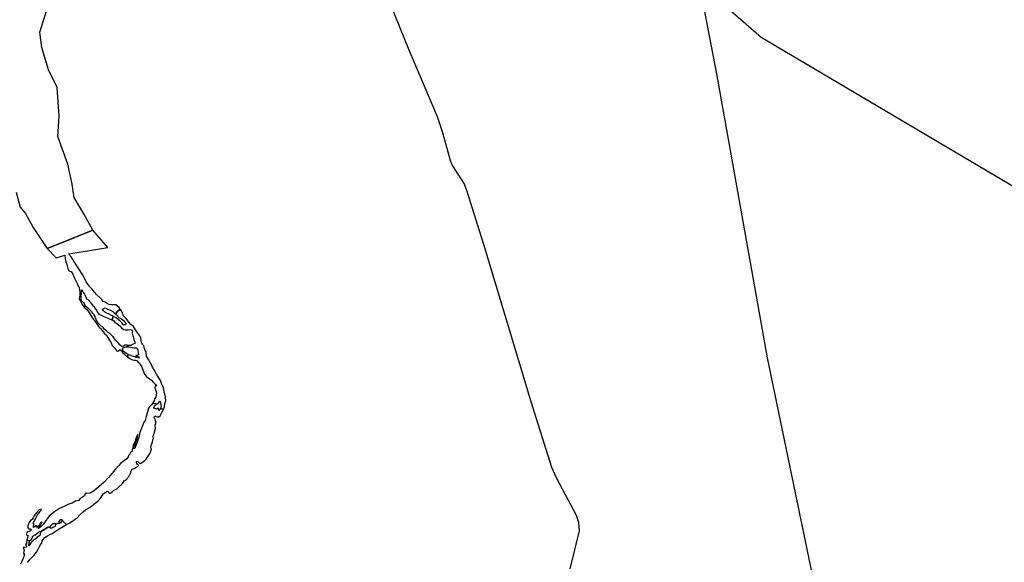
# Model space of a CAD drawing. Header units: millimetres. Extents: x 664923 to 767831, y 3118803 to 3207600.
# Tile 369 of 422: x 715606 to 726754, y 3189205 to 3195348. Entities that reach past the tile are written whole.
import ezdxf

# ---------------------------------------------------------------- set-up
doc = ezdxf.new("R2010")
doc.units = ezdxf.units.MM
for name, color, linetype in [('railways', 4, 'Continuous'), ('roads_2', 2, 'Continuous'), ('roads_3', 3, 'Continuous'), ('water', 7, 'Continuous')]:
    doc.layers.add(name, color=color, linetype=linetype)

msp = doc.modelspace()

# ---------------------------------------------------------------- linework, layer by layer
at = {"layer": 'railways'}
for points in [[(723499.05, 3194733.93), (722123.77, 3201859.08), (721603.4, 3204555.75), (721576.26, 3204699.46), (721514.82, 3205024.8)], [(724753.69, 3188227.38), (724071.82, 3191520.17), (723499.05, 3194733.93)]]:
    msp.add_lwpolyline(points, dxfattribs=at)
at = {"layer": 'roads_2'}
msp.add_lwpolyline([(721839.98, 3189131.15), (721943.37, 3189560.09), (721935.71, 3189654.19), (721909.78, 3189733.52), (721688.84, 3190155.06), (721629.88, 3190277), (721395.95, 3191022.05), (720870.64, 3192763.86), (720671, 3193404.25), (720638.04, 3193494.54), (720501.26, 3193705.92), (720483.78, 3193752.16), (720394.62, 3194077.54), (720335.73, 3194248.28), (720013.89, 3195003.87), (719585.74, 3196066.79)], dxfattribs=at)
at = {"layer": 'roads_3'}
msp.add_lwpolyline([(705335.55, 3200604.98), (709221.72, 3200612.57), (712766.47, 3200728.21), (718826.85, 3199651.31), (724002.56, 3195148.91), (729717.2, 3191767.38), (733526.18, 3188173.82), (739654.76, 3182888.45)], dxfattribs=at)
at = {"layer": 'water'}
for points in [[(715566.54, 3193395.38), (715609.99, 3193226.34), (715673.05, 3193152.6), (715759.9, 3192994.38), (715809.43, 3192915.39), (715916.85, 3192757.77), (716116.78, 3192837.94), (716434.22, 3192965.23), (716332.91, 3193150.64), (716222.61, 3193334.8), (716199.01, 3193484.91), (716150.33, 3193711.31), (716035.97, 3194023.99), (716051.9, 3194256.21), (716031.51, 3194579.73), (715930.24, 3194780.45), (715856.65, 3195034.48), (715833.34, 3195208.11), (715955.15, 3195597.04)], [(715694.4, 3189202.69), (715725.02, 3189239.18), (715765.18, 3189280.65), (715794.92, 3189321.13), (715816.76, 3189355.86), (715834.52, 3189392.92), (715855.57, 3189426.05), (715861.64, 3189445.33), (715872.52, 3189463.89), (715889.78, 3189485.78), (715919.14, 3189503.88), (715947.74, 3189518.79), (715971.61, 3189530.41), (716008.07, 3189555.04), (716050.87, 3189583.78), (716099.3, 3189611.84), (716136.64, 3189632.49), (716089.27, 3189676.32), (716076.71, 3189661.71), (716068.85, 3189652.78), (716057.74, 3189645.39), (716046.46, 3189647.57), (716006.61, 3189633.26), (716006.86, 3189619.69), (716003.89, 3189606.87), (715987.13, 3189601.76), (715968.04, 3189592.62), (715950.42, 3189590.69), (715951.74, 3189605.89), (715918.93, 3189599.21), (715841.19, 3189551.94), (715839.22, 3189528.74), (715834.76, 3189509.5), (715822.06, 3189502.08), (715803.83, 3189489.76), (715792.07, 3189474.37), (715778.6, 3189465.33), (715765.05, 3189460.29), (715746.93, 3189442.39), (715733.6, 3189425.38), (715717.94, 3189404.32), (715709.32, 3189392.99), (715708.22, 3189408.93), (715712.69, 3189427.39), (715721.94, 3189448.31), (715685.47, 3189455.33), (715685.47, 3189455.33), (715683.67, 3189422.56), (715672.82, 3189402.4), (715685.92, 3189388.26), (715678.09, 3189377.74), (715661.32, 3189373.44), (715650.84, 3189375.64), (715643.85, 3189363.53), (715652.02, 3189355.7), (715655.41, 3189345.39), (715651.71, 3189328.54), (715648.1, 3189306.92), (715659.65, 3189290.37), (715654.39, 3189271.11), (715628.18, 3189213.13), (715615.86, 3189184.96)]]:
    msp.add_lwpolyline(points, dxfattribs=at)
for points in [[(715916.85, 3192757.77), (716017.8, 3192652.34), (716115.84, 3192683.25), (716122.19, 3192644.25), (716128.47, 3192608.45), (716137.92, 3192575.11), (716149.94, 3192533.02), (716163.27, 3192506.93), (716173.01, 3192500.72), (716189.11, 3192497.83), (716208.15, 3192466.25), (716225.84, 3192421.09), (716246.57, 3192385.56), (716255.87, 3192360.19), (716269.22, 3192332.5), (716277.58, 3192314.29), (716281.32, 3192286.42), (716286.59, 3192261.79), (716285.5, 3192234.62), (716278.37, 3192186.59), (716292.49, 3192160.51), (716314.85, 3192123.41), (716338.74, 3192090.33), (716371.32, 3192063.8), (716387.9, 3192035.37), (716416.8, 3191992.02), (716441.57, 3191954.16), (716475.31, 3191909.29), (716498.41, 3191875.39), (716518.93, 3191851.03), (716539.38, 3191829.86), (716554.07, 3191816.56), (716564.05, 3191798.39), (716588.51, 3191777.29), (716603.44, 3191751.23), (716625.83, 3191712.53), (716641.51, 3191688.88), (716654.1, 3191659.58), (716676.22, 3191635.24), (716698.36, 3191610.11), (716702.58, 3191599.02), (716715.46, 3191596.86), (716731.3, 3191607.54), (716744.04, 3191612.56), (716769.54, 3191579.51), (716799.72, 3191552.94), (716825.83, 3191530.27), (716835.03, 3191553.6), (716817.16, 3191565.24), (716791.12, 3191583.91), (716777.26, 3191595.62), (716772.14, 3191612.29), (716771.75, 3191633.04), (716786.1, 3191638.1), (716808.44, 3191644.9), (716831.71, 3191644.54), (716824.19, 3191661.16), (716813.63, 3191667.35), (716799.29, 3191662.29), (716781.81, 3191653.18), (716762.61, 3191649.63), (716743.09, 3191663.64), (716720.15, 3191688.75), (716691.48, 3191720.15), (716665.11, 3191757.17), (716638.12, 3191784.61), (716622.56, 3191801.08), (716606.43, 3191806.37), (716589.19, 3191826.8), (716563.97, 3191845.49), (716550.78, 3191864.4), (716540.12, 3191876.17), (716528.87, 3191877.56), (716521.47, 3191887), (716495.32, 3191912.06), (716481.29, 3191933.35), (716472.14, 3191950.74), (716463.71, 3191972.14), (716458.62, 3191986.41), (716448.58, 3192008.57), (716433.92, 3192020.26), (716420.72, 3192039.97), (716408.36, 3192057.31), (716389.61, 3192072.92), (716374.09, 3192087.8), (716356.16, 3192102.63), (716342.17, 3192120.73), (716335.45, 3192137.37), (716314.28, 3192153.74), (716303.37, 3192179.88), (716302.1, 3192204.6), (716303.42, 3192219.79), (716307.08, 3192239.02), (716306.7, 3192258.97), (716305.48, 3192281.29), (716310.9, 3192291.76), (716317.58, 3192277.53), (716330, 3192257.01), (716340.76, 3192239.65), (716354.95, 3192210.38), (716362.57, 3192188.96), (716378.76, 3192181.28), (716392.71, 3192164.78), (716413.29, 3192136.43), (716426.45, 3192119.11), (716433.08, 3192108.06), (716448.49, 3192099.57), (716457.66, 3192081.38), (716474.12, 3192058.53), (716481.7, 3192039.52), (716500.62, 3192015.14), (716528.13, 3192002.88), (716558.87, 3191989.08), (716596.87, 3191973.83), (716617.93, 3191963.05), (716651.85, 3191951.71), (716663.96, 3191990.25), (716638.06, 3192002.54), (716612.92, 3192016.44), (716590.26, 3192027.18), (716571.6, 3192038), (716555.26, 3192053.66), (716541.38, 3192066.18), (716553.21, 3192077.57), (716572.3, 3192086.71), (716594.15, 3192076.74), (716607.19, 3192065.81), (716632.19, 3192059.09), (716658.91, 3192046.02), (716674.45, 3192030.35), (716690.75, 3192017.09), (716714.27, 3192045.35), (716745.11, 3192070.79), (716730.34, 3192088.07), (716709.11, 3192107.63), (716693.6, 3192121.71), (716675.97, 3192120.58), (716647.13, 3192118.45), (716620.52, 3192125.13), (716594.67, 3192134.23), (716571.93, 3192148.97), (716549.3, 3192158.13), (716534.42, 3192181), (716514.77, 3192202.19), (716479.69, 3192233.46), (716452.68, 3192261.69), (716425.57, 3192295.5), (716399.38, 3192322.95), (716377.92, 3192355.28), (716357.4, 3192379.65), (716344.68, 3192416.13), (716317.34, 3192462.71), (716281.87, 3192514.73), (716252.14, 3192559.68), (716207.48, 3192631.47), (716190.02, 3192663.88), (716171.23, 3192681.89), (716162.9, 3192698.5), (716601.82, 3192767.63), (716434.22, 3192965.23), (716116.78, 3192837.94), (715916.85, 3192757.77)], [(716825.83, 3191530.27), (716841.29, 3191518.59), (716859.95, 3191507.76), (716881.84, 3191496.2), (716902.74, 3191494.19), (716919.57, 3191495.31), (716934.2, 3191485.2), (716948.09, 3191471.89), (716962.77, 3191459.4), (716970.27, 3191444.37), (716988.41, 3191418.37), (717000.27, 3191385.06), (717011.25, 3191355.73), (717017.28, 3191333.49), (717039.34, 3191312.34), (717063.81, 3191291.24), (717093.07, 3191271.83), (717117.62, 3191245.95), (717143.01, 3191218.49), (717156.19, 3191200.37), (717140.09, 3191203.27), (717137.29, 3191181.66), (717155.24, 3191122.92), (717146.41, 3191079.65), (717134.76, 3191059.46), (717129.63, 3191033.02), (717111.62, 3191009.54), (717128.97, 3191002.94), (717159.23, 3190995.26), (717171.9, 3191004.28), (717184.39, 3191022.87), (717195.52, 3191028.67), (717200.75, 3191006.42), (717206.24, 3190970.6), (717200.26, 3190947.33), (717232.58, 3190935.17), (717243.95, 3190970.51), (717250.58, 3191002.56), (717259.66, 3191031.47), (717256.42, 3191076.12), (717248.6, 3191107.91), (717243.27, 3191135.75), (717238.73, 3191163.6), (717231.79, 3191191.41), (717215.95, 3191223.05), (717194.97, 3191272.15), (717174.3, 3191304.49), (717156.04, 3191336.89), (717128.68, 3191384.27), (717109.64, 3191415.05), (717100.44, 3191434.83), (717078.05, 3191473.53), (717063.89, 3191501.2), (717042.35, 3191537.52), (717037.53, 3191580.54), (717018.31, 3191620.89), (717009.66, 3191655.06), (716997.34, 3191669.99), (716988.16, 3191688.98), (716979.81, 3191706.38), (716979.49, 3191723.14), (716975.85, 3191746.22), (716966.59, 3191769.2), (716941.09, 3191803.05), (716917.96, 3191838.54), (716893.23, 3191873.2), (716864.66, 3191899.01), (716840.91, 3191924.91), (716822.81, 3191949.32), (716803.9, 3191972.91), (716781.8, 3191996.45), (716768.44, 3192024.12), (716756.7, 3192051.05), (716745.11, 3192070.79), (716714.27, 3192045.35), (716690.75, 3192017.09), (716716.89, 3191992.04), (716725.98, 3191977.84), (716743.02, 3191967.78), (716760, 3191960.91), (716775.53, 3191945.24), (716795.99, 3191924.07), (716809.11, 3191909.15), (716802.98, 3191893.86), (716778.88, 3191895.01), (716766.51, 3191913.14), (716742.01, 3191935.83), (716717.55, 3191956.93), (716689.93, 3191974.77), (716663.96, 3191990.25), (716651.85, 3191951.71), (716671.37, 3191937.7), (716681.28, 3191922.72), (716710.47, 3191906.5), (716739, 3191882.29), (716758.7, 3191858.71), (716779.9, 3191840.74), (716804.86, 3191836.42), (716832.14, 3191836.13), (716856.16, 3191838.98), (716870.67, 3191835.26), (716884.57, 3191821.95), (716877.64, 3191805.85), (716877.9, 3191792.29), (716892.13, 3191760.62), (716896.68, 3191731.97), (716907.74, 3191698.65), (716908.87, 3191681.11), (716888.95, 3191673.55), (716867.51, 3191661.17), (716843.46, 3191659.93), (716824.19, 3191661.16), (716831.71, 3191644.54), (716846.16, 3191644.81), (716902.54, 3191633.09), (716932.23, 3191632.85), (716942.35, 3191606.7), (716947.72, 3191577.26), (716949.76, 3191554.15), (716937.84, 3191547.54), (716921.79, 3191548.04), (716930.02, 3191537.01), (716945.29, 3191535.7), (716953.42, 3191530.27), (716956.87, 3191516.76), (716940.78, 3191519.65), (716919.86, 3191522.46), (716907.68, 3191530.21), (716890.76, 3191533.88), (716875.35, 3191542.38), (716858.39, 3191548.45), (716835.03, 3191553.6), (716825.83, 3191530.27)], [(717111.62, 3191009.54), (717097.58, 3190987.72), (717077.12, 3190966.58), (717064.59, 3190949.58), (717054.14, 3190907.88), (717039.1, 3190854.1), (717025.46, 3190811.53), (717008.34, 3190782.48), (716994.47, 3190751.88), (716978.48, 3190706.07), (716963.99, 3190665.08), (716956.64, 3190629.02), (716936.96, 3190566.38), (716921.66, 3190526.18), (716907.81, 3190493.99), (716897.39, 3190493.79), (716900.12, 3190519.39), (716911.77, 3190539.56), (716917.84, 3190558.84), (716931.76, 3190586.24), (716936.2, 3190607.09), (716939.8, 3190628.71), (716942.48, 3190656.7), (716922.51, 3190609.23), (716911.94, 3190573.89), (716891.09, 3190530.4), (716888.46, 3190499.21), (716880.89, 3190475.11), (716874.82, 3190455.84), (716855.69, 3190449.1), (716853.63, 3190430.7), (716837.86, 3190415.24), (716834.15, 3190399.2), (716817.75, 3190374.93), (716791.61, 3190356.88), (716748.92, 3190322.56), (716729.23, 3190302.23), (716689.89, 3190260.77), (716649.13, 3190208.92), (716611.46, 3190163.5), (716563.43, 3190113.91), (716475.78, 3190037.22), (716442.56, 3190011.05), (716402.85, 3189988.75), (716367.63, 3189984.1), (716348.37, 3189983.74), (716340.01, 3189958.84), (716317.83, 3189943.25), (716289.26, 3189925.95), (716274.38, 3189906.52), (716239.21, 3189898.68), (716200.32, 3189875.6), (716150.88, 3189858.7), (716115.08, 3189842.07), (716056.18, 3189815.42), (715999.09, 3189778.43), (715965.92, 3189749.87), (715937.54, 3189722.19), (715895.23, 3189667.12), (715870.97, 3189633.93), (715853.65, 3189616.04), (715826.81, 3189591.58), (715815.69, 3189584.99), (715835.22, 3189614.1), (715846.82, 3189637.47), (715859.21, 3189661.65), (715840.97, 3189650.13), (715824.64, 3189621.89), (715810.36, 3189612.84), (715805.09, 3189594.37), (715800.83, 3189607.87), (715794.99, 3189619.74), (715782.93, 3189621.11), (715775.17, 3189606.6), (715761.65, 3189599.96), (715763.77, 3189615.17), (715766.75, 3189627.99), (715764.89, 3189641.53), (715759.89, 3189651.82), (715770.8, 3189668.79), (715778.51, 3189685.7), (715791.63, 3189713.88), (715807.13, 3189743.72), (715824.37, 3189765.59), (715836.08, 3189783.37), (715847.88, 3189796.38), (715847.67, 3189807.55), (715829.3, 3189803.22), (715805.67, 3189778.82), (715781.35, 3189748.83), (715768.01, 3189732.61), (715756.44, 3189707.64), (715746.31, 3189690.69), (715728.1, 3189677.58), (715712.46, 3189655.72), (715704.73, 3189639.61), (715697.89, 3189619.53), (715696.59, 3189602.74), (715699.99, 3189592.42), (715709.77, 3189584.61), (715722.6, 3189584.85), (715731.54, 3189579.43), (715734.93, 3189569.12), (715729.43, 3189563.43), (715721.54, 3189556.1), (715707.94, 3189553.45), (715696.74, 3189551.64), (715688.11, 3189541.11), (715681.11, 3189528.99), (715681.33, 3189517.02), (715687.83, 3189513.15), (715695.12, 3189509.29), (715703.17, 3189507.85), (715697.01, 3189494.16), (715690.91, 3189476.49), (715685.47, 3189455.33), (715721.94, 3189448.31), (715732.13, 3189461.28), (715742.47, 3189466.26), (715741.48, 3189475.83), (715748.48, 3189487.93), (715757.87, 3189500.88), (715767.33, 3189510.64), (715780.06, 3189516.46), (715794.27, 3189528.7), (715812.54, 3189539.43), (715820.39, 3189548.36), (715829.89, 3189555.72), (715841.19, 3189551.94), (715918.93, 3189599.21), (715951.74, 3189605.89), (715957.89, 3189620.38), (715968.06, 3189634.94), (715983.15, 3189643.2), (715999.89, 3189649.1), (716007.94, 3189647.65), (716006.61, 3189633.26), (716046.46, 3189647.57), (716051.92, 3189656.46), (716052.5, 3189668.45), (716058.72, 3189678.94), (716065.77, 3189688.66), (716081.8, 3189689.75), (716087.5, 3189685.07), (716089.27, 3189676.32), (716136.64, 3189632.49), (716174.77, 3189653.16), (716212.82, 3189678.62), (716256.39, 3189708.97), (716291.02, 3189745.55), (716328.86, 3189782.18), (716352.6, 3189800.19), (716401.83, 3189828.26), (716441.35, 3189860.93), (716488.84, 3189896.15), (716519.48, 3189931.85), (716544.52, 3189965.85), (716556.22, 3189984.43), (716574.49, 3189994.35), (716583.32, 3189993.72), (716585.53, 3190004.94), (716595.88, 3190009.12), (716603.91, 3190008.47), (716612.87, 3190001.46), (716614.71, 3189989.52), (716625.13, 3189989.71), (716638.72, 3189992.36), (716651.35, 3190003.77), (716667.13, 3190018.44), (716684.66, 3190025.15), (716706.08, 3190038.33), (716721.08, 3190051.39), (716739.19, 3190070.09), (716754.21, 3190082.34), (716769.19, 3190096.99), (716776.19, 3190108.3), (716787.9, 3190126.09), (716800.57, 3190135.11), (716818.79, 3190148.22), (716828.14, 3190162.76), (716841.5, 3190178.18), (716851.56, 3190198.34), (716863.16, 3190221.7), (716866.89, 3190236.14), (716873.7, 3190258.62), (716888.84, 3190264.49), (716902.44, 3190266.34), (716919.9, 3190277.05), (716934.96, 3190286.91), (716946.81, 3190297.52), (716949.86, 3190305.56), (716940.88, 3190313.38), (716931.84, 3190325.18), (716927.62, 3190336.28), (716928.21, 3190347.46), (716934.56, 3190351.57), (716944.28, 3190346.17), (716952.43, 3190339.93), (716961.41, 3190331.32), (716971.21, 3190322.72), (716985.51, 3190330.18), (716996.55, 3190340.76), (717010.03, 3190349.79), (717021.08, 3190359.58), (717037.69, 3190372.66), (717054.12, 3190395.33), (717066.52, 3190418.72), (717087.58, 3190451.04), (717095.12, 3190476.73), (717098.07, 3190490.35), (717089.08, 3190498.98), (717091.95, 3190517.39), (717098.9, 3190531.89), (717103.42, 3190547.94), (717107.85, 3190567.98), (717113.83, 3190592.04), (717122.28, 3190612.17), (717117.91, 3190631.25), (717119.22, 3190646.44), (717127.73, 3190663.36), (717136.06, 3190689.86), (717141.86, 3190723.5), (717141.15, 3190761.01), (717148.17, 3190772.32), (717147.73, 3190795.46), (717143.36, 3190814.54), (717136.67, 3190828.78), (717129.18, 3190843.01), (717132.12, 3190857.44), (717143.22, 3190864.83), (717152.21, 3190856.22), (717166.72, 3190852.5), (717182.77, 3190852.8), (717194.58, 3190864.99), (717207.05, 3190884.4), (717220.24, 3190908.59), (717232.58, 3190935.17), (717200.26, 3190947.33), (717194.01, 3190937.64), (717186.96, 3190928.72), (717179.83, 3190923.8), (717178.72, 3190939.75), (717176.13, 3190950.08), (717163.38, 3190945.05), (717156.27, 3190939.33), (717146.57, 3190943.14), (717132.86, 3190946.87), (717124.64, 3190957.09), (717132.32, 3190975.6), (717146.61, 3190983.85), (717159.23, 3190995.26), (717128.97, 3191002.94), (717111.62, 3191009.54)]]:
    msp.add_lwpolyline(points, close=True, dxfattribs=at)

doc.saveas('drawing.dxf')
